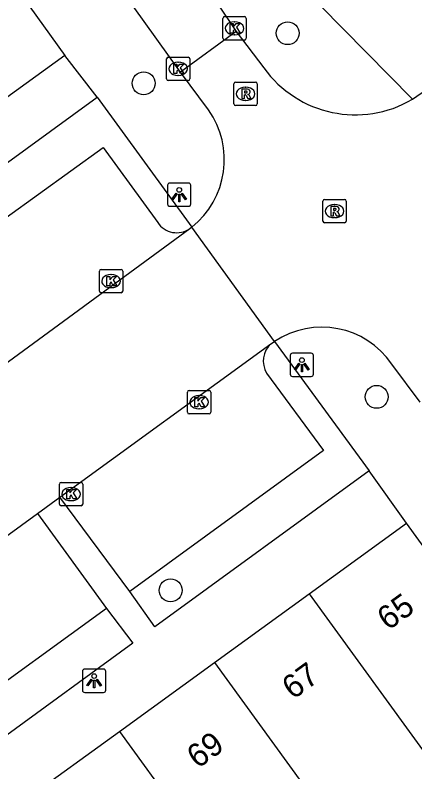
# Model space of a CAD drawing. Extents: x 159822 to 160765, y 380693 to 381634.
# Drawn here: x 159969.28 to 159986.38, y 381278.23 to 381310.61 of the extents above; entities that cross this region are included whole.
import ezdxf

# ---------------------------------------------------------------- set-up
doc = ezdxf.new("R2010")
doc.units = 0
for name, color, linetype in [('IMGEO_Boom', 7, 'Continuous'), ('IMGEO_Kolk', 7, 'Continuous'), ('IMGEO_Lichtpunt', 7, 'Continuous'), ('IMGEO_Pand', 7, 'Continuous'), ('IMGEO_Pand_nummerreeks', 7, 'Continuous'), ('IMGEO_Parkeervlak_open', 7, 'Continuous'), ('IMGEO_Rijbaan_lokaal_open', 7, 'Continuous'), ('IMGEO_Rioolput', 7, 'Continuous'), ('IMGEO_Voetpad_open', 7, 'Continuous')]:
    doc.layers.add(name, color=color, linetype=linetype)

msp = doc.modelspace()

# ---------------------------------------------------------------- linework, layer by layer
at = {"layer": 'IMGEO_Boom'}
for centre in [(159980.939, 381309.837), (159974.776, 381307.693), (159984.749, 381294.276), (159975.931, 381285.997)]:
    msp.add_circle(centre, 0.489, dxfattribs=at)
at = {"layer": 'IMGEO_Kolk'}
for p, q in [((159978.165, 381309.62), (159978.165, 381310.472)), ((159978.24, 381310.546), (159979.092, 381310.546)), ((159979.166, 381310.472), (159979.166, 381309.62)), ((159978.653, 381310.326), (159978.678, 381310.326)), ((159978.676, 381309.766), (159978.651, 381309.766)), ((159979.092, 381309.546), (159978.24, 381309.546)), ((159975.754, 381307.886), (159975.754, 381308.738)), ((159975.829, 381308.812), (159976.681, 381308.812)), ((159976.755, 381308.738), (159976.755, 381307.886)), ((159976.242, 381308.592), (159976.267, 381308.592)), ((159976.681, 381307.812), (159975.829, 381307.812)), ((159976.265, 381308.032), (159976.24, 381308.032)), ((159972.881, 381298.804), (159972.881, 381299.656)), ((159972.956, 381299.73), (159973.808, 381299.73)), ((159973.882, 381299.656), (159973.882, 381298.804)), ((159973.369, 381299.51), (159973.394, 381299.51)), ((159973.808, 381298.73), (159972.956, 381298.73)), ((159973.392, 381298.95), (159973.367, 381298.95)), ((159976.651, 381293.623), (159976.651, 381294.475)), ((159976.726, 381294.549), (159977.578, 381294.549)), ((159977.652, 381294.475), (159977.652, 381293.623)), ((159977.139, 381294.329), (159977.164, 381294.329)), ((159977.578, 381293.549), (159976.726, 381293.549)), ((159977.162, 381293.769), (159977.137, 381293.769)), ((159971.245, 381290.614), (159972.097, 381290.614)), ((159971.17, 381289.688), (159971.17, 381290.54)), ((159971.658, 381290.394), (159971.683, 381290.394)), ((159972.171, 381290.54), (159972.171, 381289.688)), ((159972.097, 381289.614), (159971.245, 381289.614)), ((159971.681, 381289.834), (159971.656, 381289.834))]:
    msp.add_line(p, q, dxfattribs=at)
for points in [[(159978.165, 381309.62), (159978.165, 381310.472)], [(159978.24, 381310.546), (159979.092, 381310.546)], [(159979.166, 381310.472), (159979.166, 381309.62)], [(159978.486, 381310.246), (159978.609, 381310.246), (159978.609, 381310.095), (159978.739, 381310.246), (159978.903, 381310.246), (159978.757, 381310.095), (159978.91, 381309.846), (159978.758, 381309.846), (159978.673, 381310.01), (159978.609, 381309.943), (159978.609, 381309.846), (159978.486, 381309.846), (159978.486, 381310.246)], [(159979.092, 381309.546), (159978.24, 381309.546)], [(159975.754, 381307.886), (159975.754, 381308.738)], [(159975.829, 381308.812), (159976.681, 381308.812)], [(159976.755, 381308.738), (159976.755, 381307.886)], [(159976.075, 381308.512), (159976.198, 381308.512), (159976.198, 381308.361), (159976.328, 381308.512), (159976.492, 381308.512), (159976.346, 381308.361), (159976.499, 381308.112), (159976.347, 381308.112), (159976.262, 381308.276), (159976.198, 381308.209), (159976.198, 381308.112), (159976.075, 381308.112), (159976.075, 381308.512)], [(159976.681, 381307.812), (159975.829, 381307.812)], [(159972.881, 381298.804), (159972.881, 381299.656)], [(159972.956, 381299.73), (159973.808, 381299.73)], [(159973.882, 381299.656), (159973.882, 381298.804)], [(159973.202, 381299.43), (159973.325, 381299.43), (159973.325, 381299.279), (159973.455, 381299.43), (159973.619, 381299.43), (159973.473, 381299.279), (159973.626, 381299.03), (159973.474, 381299.03), (159973.389, 381299.194), (159973.325, 381299.127), (159973.325, 381299.03), (159973.202, 381299.03), (159973.202, 381299.43)], [(159973.808, 381298.73), (159972.956, 381298.73)], [(159976.651, 381293.623), (159976.651, 381294.475)], [(159976.726, 381294.549), (159977.578, 381294.549)], [(159977.652, 381294.475), (159977.652, 381293.623)], [(159976.972, 381294.249), (159977.095, 381294.249), (159977.095, 381294.098), (159977.225, 381294.249), (159977.389, 381294.249), (159977.243, 381294.098), (159977.396, 381293.849), (159977.244, 381293.849), (159977.159, 381294.013), (159977.095, 381293.946), (159977.095, 381293.849), (159976.972, 381293.849), (159976.972, 381294.249)], [(159977.578, 381293.549), (159976.726, 381293.549)], [(159971.245, 381290.614), (159972.097, 381290.614)], [(159971.17, 381289.688), (159971.17, 381290.54)], [(159971.491, 381290.314), (159971.614, 381290.314), (159971.614, 381290.163), (159971.744, 381290.314), (159971.908, 381290.314), (159971.762, 381290.163), (159971.915, 381289.914), (159971.763, 381289.914), (159971.678, 381290.078), (159971.614, 381290.011), (159971.614, 381289.914), (159971.491, 381289.914), (159971.491, 381290.314)], [(159972.171, 381290.54), (159972.171, 381289.688)], [(159972.097, 381289.614), (159971.245, 381289.614)]]:
    msp.add_lwpolyline(points, dxfattribs=at)
for centre, start, end in [((159978.242, 381310.47), 91.552, 178.448), ((159978.242, 381310.47), 91.552, 178.448), ((159979.09, 381310.47), 1.552, 88.448), ((159979.09, 381310.47), 1.552, 88.448), ((159978.242, 381309.622), 181.552, 268.448), ((159978.242, 381309.622), 181.552, 268.448), ((159979.09, 381309.622), 271.552, 358.448), ((159979.09, 381309.622), 271.552, 358.448), ((159975.831, 381308.736), 91.552, 178.448), ((159975.831, 381308.736), 91.552, 178.448), ((159976.679, 381308.736), 1.552, 88.448), ((159976.679, 381308.736), 1.552, 88.448), ((159975.831, 381307.888), 181.552, 268.448), ((159975.831, 381307.888), 181.552, 268.448), ((159976.679, 381307.888), 271.552, 358.448), ((159976.679, 381307.888), 271.552, 358.448), ((159972.958, 381299.654), 91.552, 178.448), ((159972.958, 381299.654), 91.552, 178.448), ((159973.806, 381299.654), 1.552, 88.448), ((159973.806, 381299.654), 1.552, 88.448), ((159972.958, 381298.806), 181.552, 268.448), ((159972.958, 381298.806), 181.552, 268.448), ((159973.806, 381298.806), 271.552, 358.448), ((159973.806, 381298.806), 271.552, 358.448), ((159976.728, 381294.473), 91.552, 178.448), ((159976.728, 381294.473), 91.552, 178.448), ((159977.576, 381294.473), 1.552, 88.448), ((159977.576, 381294.473), 1.552, 88.448), ((159976.728, 381293.625), 181.552, 268.448), ((159976.728, 381293.625), 181.552, 268.448), ((159977.576, 381293.625), 271.552, 358.448), ((159977.576, 381293.625), 271.552, 358.448), ((159971.247, 381290.538), 91.552, 178.448), ((159971.247, 381290.538), 91.552, 178.448), ((159972.095, 381290.538), 1.552, 88.448), ((159972.095, 381290.538), 1.552, 88.448), ((159971.247, 381289.69), 181.552, 268.448), ((159971.247, 381289.69), 181.552, 268.448), ((159972.095, 381289.69), 271.552, 358.448), ((159972.095, 381289.69), 271.552, 358.448)]:
    msp.add_arc(centre, 0.0765, start, end, dxfattribs=at)
for centre, major_axis, ratio, start_param, end_param in [((159978.652, 381310.046), (-0.387, 0.002), 0.722429, 4.712389, 7.853982), ((159978.677, 381310.046), (-0.39, 0.002), 0.717154, 1.570796, 4.712389), ((159976.241, 381308.312), (-0.387, 0.002), 0.722429, 4.712389, 7.853982), ((159976.266, 381308.312), (-0.39, 0.002), 0.717154, 1.570796, 4.712389), ((159973.368, 381299.23), (-0.387, 0.002), 0.722429, 4.712389, 7.853982), ((159973.393, 381299.23), (-0.39, 0.002), 0.717154, 1.570796, 4.712389), ((159977.138, 381294.049), (-0.387, 0.002), 0.722429, 4.712389, 7.853982), ((159977.163, 381294.049), (-0.39, 0.002), 0.717154, 1.570796, 4.712389), ((159971.657, 381290.114), (-0.387, 0.002), 0.722429, 4.712389, 7.853982), ((159971.682, 381290.114), (-0.39, 0.002), 0.717154, 1.570796, 4.712389)]:
    msp.add_ellipse(centre, major_axis=major_axis, ratio=ratio, start_param=start_param, end_param=end_param, dxfattribs=at)
at = {"layer": 'IMGEO_Lichtpunt'}
for p, q in [((159975.799, 381303.331), (159975.799, 381302.524)), ((159975.799, 381303.331), (159975.799, 381302.524)), ((159976.701, 381303.426), (159975.893, 381303.426)), ((159976.701, 381303.426), (159975.893, 381303.426)), ((159976.795, 381302.524), (159976.795, 381303.331)), ((159976.795, 381302.524), (159976.795, 381303.331)), ((159975.893, 381302.43), (159976.701, 381302.43)), ((159975.893, 381302.43), (159976.701, 381302.43)), ((159981.951, 381296.146), (159981.143, 381296.146)), ((159981.951, 381296.146), (159981.143, 381296.146)), ((159981.049, 381296.051), (159981.049, 381295.244)), ((159981.049, 381296.051), (159981.049, 381295.244)), ((159982.045, 381295.244), (159982.045, 381296.051)), ((159982.045, 381295.244), (159982.045, 381296.051)), ((159981.143, 381295.15), (159981.951, 381295.15)), ((159981.143, 381295.15), (159981.951, 381295.15)), ((159972.159, 381282.53), (159972.159, 381281.723)), ((159972.159, 381282.53), (159972.159, 381281.723)), ((159973.061, 381282.625), (159972.253, 381282.625)), ((159973.061, 381282.625), (159972.253, 381282.625)), ((159973.155, 381281.723), (159973.155, 381282.53)), ((159973.155, 381281.723), (159973.155, 381282.53)), ((159972.253, 381281.629), (159973.061, 381281.629)), ((159972.253, 381281.629), (159973.061, 381281.629))]:
    msp.add_line(p, q, dxfattribs=at)
for points in [[(159976.173, 381302.995), (159976.212, 381302.967), (159976.024, 381302.705), (159975.986, 381302.732), (159976.173, 381302.995)], [(159976.275, 381302.947), (159976.322, 381302.947), (159976.322, 381302.625), (159976.275, 381302.625), (159976.275, 381302.947)], [(159976.385, 381302.967), (159976.423, 381302.994), (159976.61, 381302.732), (159976.571, 381302.704), (159976.385, 381302.967)], [(159981.423, 381295.715), (159981.462, 381295.687), (159981.274, 381295.425), (159981.236, 381295.452), (159981.423, 381295.715)], [(159981.525, 381295.667), (159981.572, 381295.667), (159981.572, 381295.345), (159981.525, 381295.345), (159981.525, 381295.667)], [(159981.635, 381295.687), (159981.673, 381295.714), (159981.86, 381295.452), (159981.821, 381295.424), (159981.635, 381295.687)], [(159972.533, 381282.194), (159972.572, 381282.166), (159972.384, 381281.904), (159972.346, 381281.931), (159972.533, 381282.194)], [(159972.745, 381282.166), (159972.783, 381282.193), (159972.97, 381281.931), (159972.931, 381281.903), (159972.745, 381282.166)], [(159972.635, 381282.146), (159972.682, 381282.146), (159972.682, 381281.824), (159972.635, 381281.824), (159972.635, 381282.146)]]:
    msp.add_lwpolyline(points, dxfattribs=at)
for centre in [(159976.298, 381303.129), (159981.548, 381295.849), (159972.658, 381282.328)]:
    msp.add_circle(centre, 0.0994, dxfattribs=at)
for centre, start, end in [((159975.893, 381303.331), 90, 180), ((159975.893, 381303.331), 90, 180), ((159976.701, 381303.331), 0, 90), ((159976.701, 381303.331), 0, 90), ((159975.893, 381302.524), 180, 270), ((159975.893, 381302.524), 180, 270), ((159976.701, 381302.524), 270, 0), ((159976.701, 381302.524), 270, 360), ((159981.143, 381296.051), 90, 180), ((159981.143, 381296.051), 90, 180), ((159981.951, 381296.051), 0, 90), ((159981.951, 381296.051), 0, 90), ((159981.143, 381295.244), 180, 270), ((159981.143, 381295.244), 180, 270), ((159981.951, 381295.244), 270, 0), ((159981.951, 381295.244), 270, 360), ((159972.253, 381282.53), 90, 180), ((159972.253, 381282.53), 90, 180), ((159973.061, 381282.53), 0, 90), ((159973.061, 381282.53), 0, 90), ((159972.253, 381281.723), 180, 270), ((159972.253, 381281.723), 180, 270), ((159973.061, 381281.723), 270, 0), ((159973.061, 381281.723), 270, 360)]:
    msp.add_arc(centre, 0.0946, start, end, dxfattribs=at)
at = {"layer": 'IMGEO_Pand'}
for points in [[(159965.25, 381317.425), (159971.406, 381308.887)], [(159971.406, 381308.887), (159967.247, 381305.886)], [(159981.862, 381285.854), (159986.019, 381288.871)], [(159992.128, 381280.454), (159986.019, 381288.871)], [(159977.802, 381282.908), (159981.862, 381285.854)], [(159981.862, 381285.854), (159989.435, 381275.42)], [(159973.742, 381279.962), (159977.802, 381282.908)], [(159977.802, 381282.908), (159982.182, 381276.873), (159983.93, 381274.464)], [(159969.681, 381277.015), (159973.742, 381279.962)], [(159973.742, 381279.962), (159981.317, 381269.522)]]:
    msp.add_lwpolyline(points, dxfattribs=at)
at = {"layer": 'IMGEO_Parkeervlak_open'}
for points in [[(159964.722, 381298.96), (159973.039, 381304.942), (159975.38, 381301.732)], [(159980.039, 381295.297), (159982.474, 381291.983), (159974.191, 381285.941)], [(159973.189, 381285.226), (159966.968, 381280.709), (159964.543, 381283.979)]]:
    msp.add_lwpolyline(points, dxfattribs=at)
for centre, radius, start, end in [((159976.195, 381302.28), 0.982, 213.9363, 304.106), ((159980.871, 381295.808), 0.976, 131.5649, 211.5811)]:
    msp.add_arc(centre, radius, start, end, dxfattribs=at)
at = {"layer": 'IMGEO_Rijbaan_lokaal_open'}
for points in [[(159976.349, 381308.172), (159974.328, 381310.996), (159973.21, 381312.558)], [(159977.95, 381311.079), (159978.729, 381309.905)], [(159978.729, 381309.905), (159976.349, 381308.172)], [(159978.729, 381309.905), (159979.924, 381308.353)], [(159977.553, 381306.556), (159976.349, 381308.172)], [(159986.277, 381307.01), (159987.706, 381308.002)], [(159976.746, 381301.467), (159967.693, 381294.838)], [(159976.837, 381301.534), (159976.746, 381301.467)], [(159980.375, 381296.648), (159976.837, 381301.534)], [(159971.194, 381289.99), (159980.223, 381296.539)], [(159980.223, 381296.539), (159980.375, 381296.648)], [(159986.615, 381294.042), (159985.401, 381295.681)], [(159970.234, 381289.284), (159971.194, 381289.99)], [(159963.218, 381284.184), (159970.234, 381289.284)]]:
    msp.add_lwpolyline(points, dxfattribs=at)
for centre, radius, start, end in [((159983.836, 381311.159), 4.814, 215.6508, 300.4764), ((159974.528, 381304.425), 3.7, 308.6139, 35.1578), ((159982.396, 381293.605), 3.652, 34.6304, 123.5884)]:
    msp.add_arc(centre, radius, start, end, dxfattribs=at)
at = {"layer": 'IMGEO_Rioolput'}
for p, q in [((159978.638, 381306.817), (159978.638, 381307.669)), ((159978.713, 381307.743), (159979.565, 381307.743)), ((159979.126, 381307.523), (159979.151, 381307.523)), ((159979.639, 381307.669), (159979.639, 381306.817)), ((159979.149, 381306.963), (159979.124, 381306.963)), ((159979.565, 381306.743), (159978.713, 381306.743)), ((159982.445, 381301.798), (159982.445, 381302.65)), ((159982.52, 381302.724), (159983.372, 381302.724)), ((159983.446, 381302.65), (159983.446, 381301.798)), ((159982.933, 381302.504), (159982.958, 381302.504)), ((159982.956, 381301.944), (159982.931, 381301.944)), ((159983.372, 381301.724), (159982.52, 381301.724))]:
    msp.add_line(p, q, dxfattribs=at)
for points in [[(159978.638, 381306.817), (159978.638, 381307.669)], [(159978.713, 381307.743), (159979.565, 381307.743)], [(159979.227, 381307.441), (159978.975, 381307.443), (159978.975, 381307.043)], [(159979.639, 381307.669), (159979.639, 381306.817)], [(159978.975, 381307.043), (159979.099, 381307.043), (159979.099, 381307.205), (159979.11, 381307.205)], [(159979.153, 381307.362), (159979.099, 381307.362), (159979.099, 381307.281)], [(159979.099, 381307.281), (159979.151, 381307.281)], [(159979.157, 381307.176), (159979.228, 381307.043), (159979.368, 381307.043), (159979.303, 381307.169)], [(159979.565, 381306.743), (159978.713, 381306.743)], [(159982.445, 381301.798), (159982.445, 381302.65)], [(159982.52, 381302.724), (159983.372, 381302.724)], [(159983.446, 381302.65), (159983.446, 381301.798)], [(159983.034, 381302.422), (159982.782, 381302.424), (159982.782, 381302.024)], [(159982.96, 381302.343), (159982.906, 381302.343), (159982.906, 381302.262)], [(159982.906, 381302.262), (159982.958, 381302.262)], [(159982.782, 381302.024), (159982.906, 381302.024), (159982.906, 381302.186), (159982.917, 381302.186)], [(159982.964, 381302.157), (159983.035, 381302.024), (159983.175, 381302.024), (159983.11, 381302.15)], [(159983.372, 381301.724), (159982.52, 381301.724)]]:
    msp.add_lwpolyline(points, dxfattribs=at)
for centre, radius, start, end in [((159978.715, 381307.667), 0.0765, 91.552, 178.448), ((159978.715, 381307.667), 0.0765, 91.552, 178.448), ((159979.226, 381307.331), 0.109, 350.3612, 89.416), ((159979.563, 381307.667), 0.0765, 1.552, 88.448), ((159979.563, 381307.667), 0.0765, 1.552, 88.448), ((159979.109, 381307.152), 0.0533, 26.0293, 88.6989), ((159979.135, 381307.47), 0.19, 274.7715, 282.9687), ((159979.159, 381307.266), 0.0964, 77.0061, 93.1865), ((159979.173, 381307.323), 0.0378, 276.6634, 79.6772), ((159979.224, 381307.331), 0.112, 277.5842, 350.9817), ((159979.208, 381307.116), 0.108, 29.5134, 73.7905), ((159978.715, 381306.819), 0.0765, 181.552, 268.448), ((159978.715, 381306.819), 0.0765, 181.552, 268.448), ((159979.563, 381306.819), 0.0765, 271.552, 358.448), ((159979.563, 381306.819), 0.0765, 271.552, 358.448), ((159982.522, 381302.648), 0.0765, 91.552, 178.448), ((159982.522, 381302.648), 0.0765, 91.552, 178.448), ((159983.37, 381302.648), 0.0765, 1.552, 88.448), ((159983.37, 381302.648), 0.0765, 1.552, 88.448), ((159982.942, 381302.451), 0.19, 274.7715, 282.9687), ((159982.966, 381302.247), 0.0964, 77.0061, 93.1865), ((159982.98, 381302.304), 0.0378, 276.6634, 79.6772), ((159983.033, 381302.312), 0.109, 350.3612, 89.416), ((159983.031, 381302.312), 0.112, 277.5842, 350.9817), ((159982.916, 381302.133), 0.0533, 26.0293, 88.6989), ((159983.015, 381302.097), 0.108, 29.5134, 73.7905), ((159982.522, 381301.8), 0.0765, 181.552, 268.448), ((159982.522, 381301.8), 0.0765, 181.552, 268.448), ((159983.37, 381301.8), 0.0765, 271.552, 358.448), ((159983.37, 381301.8), 0.0765, 271.552, 358.448)]:
    msp.add_arc(centre, radius, start, end, dxfattribs=at)
for centre, major_axis, ratio, start_param, end_param in [((159979.125, 381307.243), (-0.387, 0.002), 0.722429, 4.712389, 7.853982), ((159979.15, 381307.243), (-0.39, 0.002), 0.717154, 1.570796, 4.712389), ((159982.932, 381302.224), (-0.387, 0.002), 0.722429, 4.712389, 7.853982), ((159982.957, 381302.224), (-0.39, 0.002), 0.717154, 1.570796, 4.712389)]:
    msp.add_ellipse(centre, major_axis=major_axis, ratio=ratio, start_param=start_param, end_param=end_param, dxfattribs=at)
at = {"layer": 'IMGEO_Voetpad_open'}
for points in [[(159986.277, 381307.01), (159982.331, 381311.019)], [(159972.788, 381307.097), (159971.406, 381308.887)], [(159964.722, 381298.96), (159963.625, 381300.445), (159972.788, 381307.097)], [(159972.788, 381307.097), (159976.837, 381301.534)], [(159980.375, 381296.648), (159984.426, 381291.106)], [(159984.426, 381291.106), (159975.26, 381284.429), (159974.191, 381285.941)], [(159986.019, 381288.871), (159984.426, 381291.106)], [(159974.191, 381285.941), (159971.194, 381289.99)], [(159970.234, 381289.284), (159973.189, 381285.226)], [(159973.189, 381285.226), (159974.309, 381283.732), (159957.647, 381271.588)]]:
    msp.add_lwpolyline(points, dxfattribs=at)

# ---------------------------------------------------------------- texts
at = {"layer": 'IMGEO_Pand_nummerreeks'}
for s, p in [('65', (159985.24, 381284.253)), ('67', (159981.167, 381281.296)), ('69', (159977.093, 381278.34))]:
    msp.add_text(s, height=1, rotation=35.9687, dxfattribs=at).set_placement(p)

doc.saveas('drawing.dxf')
